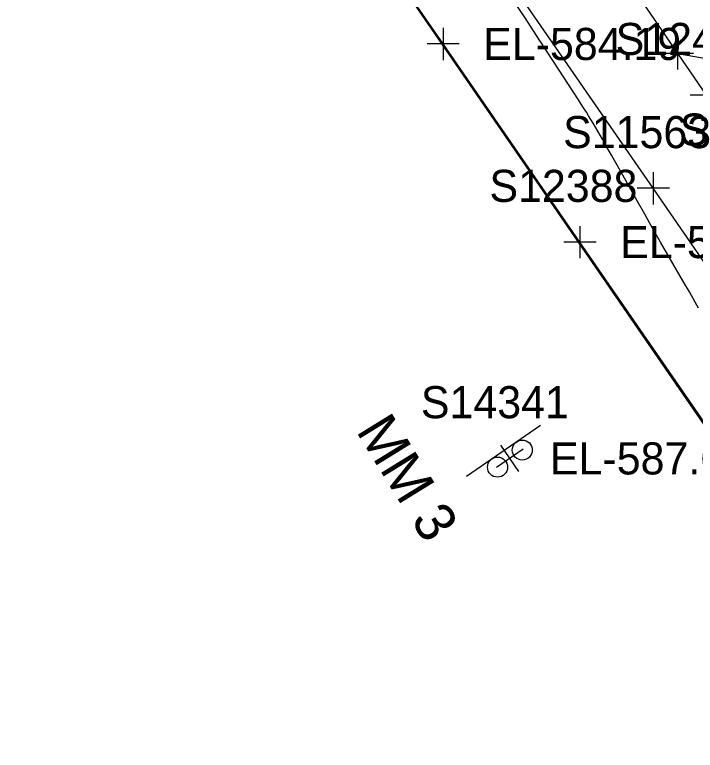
# Model space of a CAD drawing. Extents: x 1729869 to 1735532, y 648588 to 653771.
# Drawn here: x 1731569.3 to 1731654.1, y 651324.1 to 651415.7 of the extents above; entities that cross this region are included whole.
import ezdxf

# ---------------------------------------------------------------- set-up
doc = ezdxf.new("R2010")
doc.units = 0
for name, color, linetype in [('SURVEY - CONTOURS - Intermediate with optional Text', 7, 'Continuous'), ('SURVEY - DRAINAGE - Area Shapes', 7, 'Continuous'), ('SURVEY - TRAFFIC CONTROL - Pavement Marking - Points - Locators', 7, 'Continuous'), ('SURVEY - TRAFFIC CONTROL - Pavement Marking - Points - Numbers', 7, 'Continuous'), ('SURVEY - TRAFFIC CONTROL - Pavement Marking with Text', 7, 'Continuous'), ('SURVEY - TRAFFIC CONTROL - Signs - Points - Elevations', 7, 'Continuous'), ('SURVEY - TRAFFIC CONTROL - Signs - Points - Locators', 7, 'Continuous'), ('SURVEY - TRAFFIC CONTROL - Signs - Points - Numbers', 7, 'Continuous'), ('SURVEY - TRAFFIC CONTROL - Signs and Devices with Text', 7, 'Continuous'), ('SURVEY - TRANSPORTATION - Roads', 7, 'Continuous'), ('SURVEY - TRANSPORTATION - Roads - Points - Elevations', 7, 'Continuous'), ('SURVEY - TRANSPORTATION - Roads - Points - Locators', 7, 'Continuous'), ('SURVEY - TRANSPORTATION - Roads - Points - Numbers', 7, 'Continuous')]:
    doc.layers.add(name, color=color, linetype=linetype)

msp = doc.modelspace()

# ---------------------------------------------------------------- linework, layer by layer
at = {"layer": 'SURVEY - CONTOURS - Intermediate with optional Text'}
msp.add_lwpolyline([(1731654.518, 651379.171), (1731654.085, 651379.942), (1731653.367, 651381.203), (1731652.683, 651382.393), (1731649.792, 651387.395), (1731648.956, 651388.853), (1731648.398, 651389.836), (1731647.809, 651390.885), (1731646.885, 651392.544), (1731645.442, 651395.098), (1731643.686, 651398.225), (1731643.106, 651399.249), (1731642.53, 651400.258), (1731641.972, 651401.218), (1731641.665, 651401.739), (1731641.369, 651402.235), (1731641.082, 651402.707), (1731640.806, 651403.159), (1731640.538, 651403.59), (1731640.104, 651404.277), (1731639.549, 651405.138), (1731636.445, 651409.908), (1731634.701, 651412.574), (1731632.891, 651415.334), (1731630.961, 651418.267)], dxfattribs=at)
at = {"layer": 'SURVEY - DRAINAGE - Area Shapes'}
msp.add_lwpolyline([(1731642.928, 651558.819), (1731574.267, 651551.607), (1731539.353, 651532.762), (1731672.57, 651339.389), (1731746.653, 651385.638)], close=True, dxfattribs=at)
at = {"layer": 'SURVEY - TRAFFIC CONTROL - Pavement Marking - Points - Locators'}
for p, q in [((1731651.901, 651412.911), (1731651.901, 651408.911)), ((1731653.901, 651410.911), (1731649.901, 651410.911)), ((1731648.879, 651396.117), (1731648.879, 651392.117)), ((1731650.879, 651394.117), (1731646.879, 651394.117))]:
    msp.add_line(p, q, dxfattribs=at)
at = {"layer": 'SURVEY - TRAFFIC CONTROL - Pavement Marking with Text'}
for points in [[(1731707.886, 651308.471), (1731686.322, 651339.762), (1731680.654, 651348.001), (1731674.99, 651356.243), (1731648.879, 651394.117), (1731630.685, 651420.444), (1731613.655, 651445.144), (1731588.735, 651481.411), (1731585.31, 651486.337), (1731584.168, 651487.979), (1731563.667, 651517.574), (1731540.948, 651550.499), (1731539.807, 651552.141), (1731538.665, 651553.783), (1731534.098, 651560.351), (1731529.531, 651566.92), (1731528.388, 651568.562), (1731525.636, 651572.52)], [(1731651.901, 651410.911), (1731666.726, 651408.331), (1731669.721, 651422.993)]]:
    msp.add_lwpolyline(points, dxfattribs=at)
at = {"layer": 'SURVEY - TRAFFIC CONTROL - Signs - Points - Locators'}
for p, q in [((1731632.129, 651358.826), (1731629.861, 651362.12)), ((1731632.642, 651361.607), (1731629.348, 651359.339))]:
    msp.add_line(p, q, dxfattribs=at)
at = {"layer": 'SURVEY - TRAFFIC CONTROL - Signs and Devices with Text'}
msp.add_line((1731625.606, 651358.25), (1731634.831, 651364.6), dxfattribs=at)
for centre in [(1731632.551, 651361.513), (1731629.462, 651359.387)]:
    msp.add_circle(centre, 1.25, dxfattribs=at)
at = {"layer": 'SURVEY - TRANSPORTATION - Roads'}
for points in [[(1731531.64, 651585.149), (1731535.057, 651580.216), (1731538.474, 651575.284), (1731541.891, 651570.352), (1731572.705, 651526.003), (1731573.848, 651524.362), (1731589.676, 651501.263), (1731608.981, 651473.273), (1731621.492, 651455.175), (1731643.033, 651423.868), (1731655.47, 651405.719), (1731670.227, 651384.311), (1731690.816, 651354.777), (1731704.353, 651334.958), (1731706.609, 651331.655), (1731709.993, 651326.7), (1731729.324, 651298.728)], [(1731695.363, 651306.729), (1731670.421, 651342.978), (1731639.741, 651387.421), (1731622.676, 651412.096), (1731595.367, 651451.574), (1731572.787, 651484.594), (1731554.763, 651511.037), (1731549.075, 651519.262), (1731527.083, 651550.254), (1731517.759, 651563.256), (1731516.593, 651564.883), (1731512.222, 651570.978)]]:
    msp.add_lwpolyline(points, dxfattribs=at)
at = {"layer": 'SURVEY - TRANSPORTATION - Roads - Points - Locators'}
for p, q in [((1731622.676, 651414.096), (1731622.676, 651410.096)), ((1731624.676, 651412.096), (1731620.676, 651412.096)), ((1731657.47, 651405.719), (1731653.47, 651405.719)), ((1731639.741, 651389.421), (1731639.741, 651385.421)), ((1731641.741, 651387.421), (1731637.741, 651387.421))]:
    msp.add_line(p, q, dxfattribs=at)

# ---------------------------------------------------------------- texts
at = {"layer": 'SURVEY - TRAFFIC CONTROL - Pavement Marking - Points - Numbers'}
for s, p in [('S11991', (1731652.169, 651399.432)), ('S11563', (1731637.639, 651399.117))]:
    msp.add_text(s, height=4, dxfattribs=at).set_placement(p)
at = {"layer": 'SURVEY - TRAFFIC CONTROL - Signs - Points - Elevations'}
msp.add_text('EL-587.60', height=4, dxfattribs=at).set_placement((1731635.995, 651358.473))
at = {"layer": 'SURVEY - TRAFFIC CONTROL - Signs - Points - Numbers'}
msp.add_text('S14341', height=4, dxfattribs=at).set_placement((1731619.913, 651365.473))
at = {"layer": 'SURVEY - TRAFFIC CONTROL - Signs and Devices with Text'}
msp.add_text('MM 3', height=5, rotation=301.66548, dxfattribs=at).set_placement((1731611.764, 651363.899))
at = {"layer": 'SURVEY - TRANSPORTATION - Roads - Points - Elevations'}
for s, p in [('EL-584.19', (1731627.676, 651410.096)), ('EL-584.17', (1731644.741, 651385.421))]:
    msp.add_text(s, height=4, dxfattribs=at).set_placement(p)
at = {"layer": 'SURVEY - TRANSPORTATION - Roads - Points - Numbers'}
for s, p in [('S12408', (1731644.183, 651410.719)), ('S12388', (1731628.454, 651392.421))]:
    msp.add_text(s, height=4, dxfattribs=at).set_placement(p)

doc.saveas('drawing.dxf')
